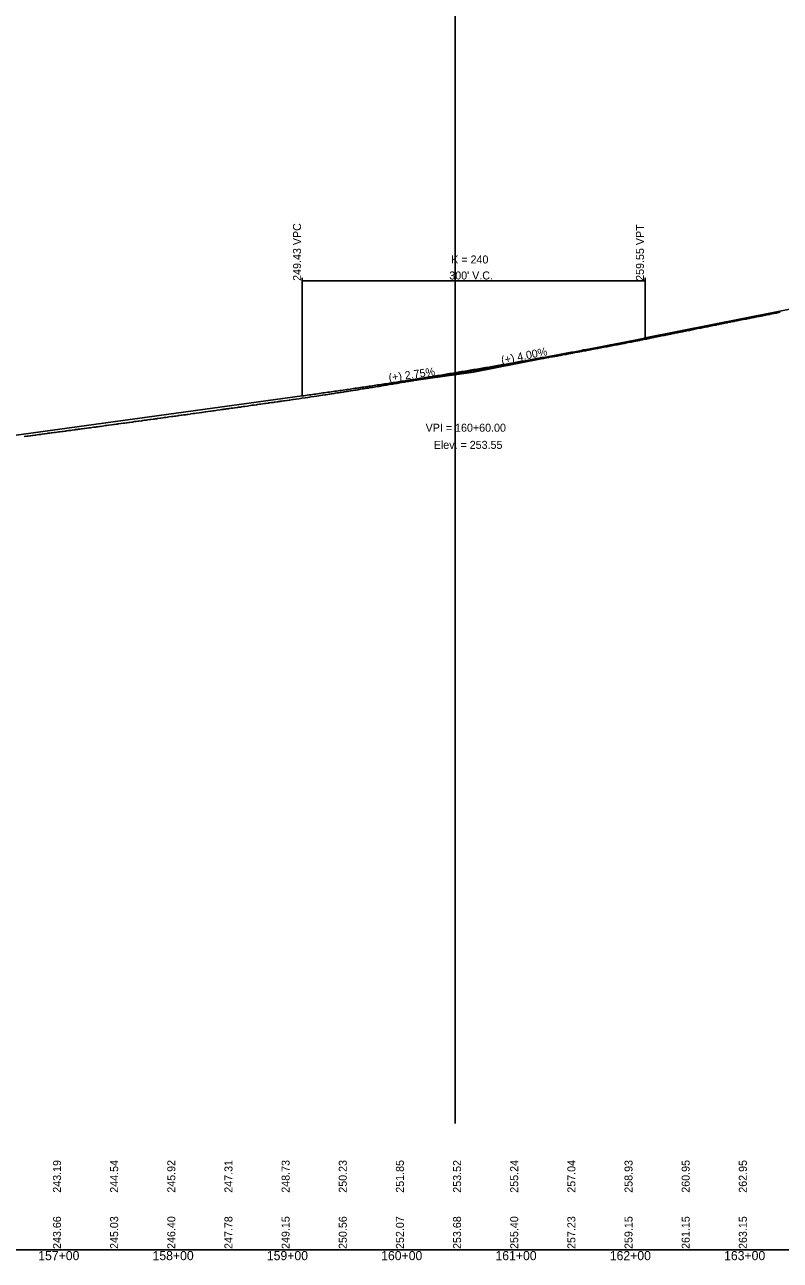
# Model space of a CAD drawing. Extents: x 1838386 to 1955906, y 719739 to 834437.
# Drawn here: x 1893030 to 1893691, y 825624 to 826705 of the extents above; entities that cross this region are included whole.
import ezdxf

# ---------------------------------------------------------------- set-up
doc = ezdxf.new("R2010")
doc.units = 0
for name, color, linetype in [('RD_DDB_GradeTX', 7, 'Continuous'), ('RD_DDB_Profile_EX', 7, 'Continuous'), ('RD_DDB_Profile_Lbl', 7, 'Continuous'), ('RD_DDB_Profile_PR', 7, 'Continuous'), ('RD_DDB_StaTX', 7, 'Continuous'), ('RD_DDB_StripGrade', 7, 'Continuous'), ('RD_DDB_VCLbl', 7, 'Continuous'), ('RD_GPK_Profile_Cell', 7, 'Continuous'), ('RD_Sketch1', 7, 'Continuous')]:
    doc.layers.add(name, color=color, linetype=linetype)

msp = doc.modelspace()

# ---------------------------------------------------------------- linework, layer by layer
at = {"layer": 'RD_DDB_GradeTX'}
for p in [(1893501.5, 826416.6), (1893343.8, 826390)]:
    msp.add_line(p, (1893423.1, 826400.9), dxfattribs=at)
at = {"layer": 'RD_DDB_Profile_EX'}
for points in [[(1893597.4, 826434.7), (1893598.2, 826434.9), (1893598.9, 826435), (1893600.1, 826435.3), (1893600.5, 826435.4), (1893601.3, 826435.5), (1893603.2, 826435.9), (1893604.1, 826436.1), (1893605.8, 826436.4), (1893606.6, 826436.6), (1893608, 826436.8), (1893608.5, 826436.9), (1893609.5, 826437.1), (1893611.1, 826437.5), (1893611.9, 826437.6), (1893613.7, 826438), (1893614.4, 826438.1), (1893616.4, 826438.5), (1893617.8, 826438.8), (1893619, 826439.1), (1893622, 826439.6), (1893623.8, 826440), (1893624.3, 826440.1), (1893625.5, 826440.3), (1893627, 826440.6), (1893627.7, 826440.8), (1893629.7, 826441.2), (1893631.6, 826441.6), (1893632.3, 826441.7), (1893633.6, 826442), (1893634.9, 826442.2), (1893635.5, 826442.3), (1893637.5, 826442.8), (1893640.2, 826443.3), (1893641.5, 826443.5), (1893642.8, 826443.8), (1893645.1, 826444.3), (1893645.5, 826444.4), (1893647.4, 826444.7), (1893648.1, 826444.9), (1893649.7, 826445.2), (1893650.8, 826445.4), (1893651.3, 826445.5), (1893652.9, 826445.9), (1893653.6, 826446), (1893656.1, 826446.5), (1893657.2, 826446.7), (1893658.7, 826447), (1893660.5, 826447.4), (1893661.4, 826447.5), (1893663.1, 826447.9), (1893664, 826448), (1893665.8, 826448.4), (1893666.6, 826448.6), (1893667, 826448.7), (1893668.3, 826448.9), (1893669.2, 826449.1), (1893669.7, 826449.2), (1893671.9, 826449.6), (1893672.9, 826449.8), (1893674.5, 826450.1), (1893676, 826450.4), (1893677.2, 826450.6), (1893678.8, 826451), (1893679.8, 826451.2), (1893681.9, 826451.6), (1893682.5, 826451.7), (1893683.6, 826451.9), (1893684.7, 826452.2), (1893685.1, 826452.2), (1893685.9, 826452.4), (1893687.8, 826452.7), (1893689.9, 826453.2), (1893690.7, 826453.4), (1893691.4, 826453.5)], [(1893464.6, 826409.6), (1893465.8, 826409.8), (1893466.3, 826409.9), (1893468.5, 826410.3), (1893471, 826410.7), (1893472.2, 826410.9), (1893473.7, 826411.2), (1893475.7, 826411.5), (1893476.3, 826411.7), (1893476.7, 826411.7), (1893479, 826412.1), (1893480.1, 826412.3), (1893481.6, 826412.6), (1893483.4, 826412.9), (1893484.3, 826413), (1893486, 826413.4), (1893486.9, 826413.5), (1893488.7, 826413.9), (1893489.5, 826414), (1893489.9, 826414.1), (1893491.1, 826414.3), (1893492.2, 826414.5), (1893493.9, 826414.8), (1893494.8, 826415), (1893495.9, 826415.1), (1893497.5, 826415.5), (1893497.8, 826415.5), (1893498.8, 826415.7), (1893499.8, 826415.9), (1893500.1, 826415.9), (1893500.8, 826416.1), (1893502.8, 826416.4), (1893503.7, 826416.6), (1893505.4, 826416.9), (1893506.5, 826417.1), (1893508, 826417.4), (1893509.6, 826417.7), (1893510.7, 826417.9), (1893511.6, 826418.1), (1893513.6, 826418.4), (1893514.3, 826418.6), (1893516, 826418.9), (1893517.5, 826419.1), (1893518.6, 826419.3), (1893520.9, 826419.8), (1893521.4, 826419.8), (1893521.9, 826419.9), (1893523.9, 826420.3), (1893525.4, 826420.6), (1893526.5, 826420.8), (1893529.6, 826421.4), (1893531.3, 826421.7), (1893531.8, 826421.8), (1893533, 826422), (1893534.5, 826422.3), (1893535.2, 826422.5), (1893537.1, 826422.9), (1893537.4, 826422.9), (1893539.8, 826423.3), (1893541.1, 826423.5), (1893542.4, 826423.8), (1893545.1, 826424.3), (1893547.7, 826424.8), (1893549, 826425), (1893550.3, 826425.3), (1893553, 826425.8), (1893554.9, 826426.1), (1893555.6, 826426.3), (1893557.1, 826426.6), (1893558.3, 826426.9), (1893560.4, 826427.2), (1893560.9, 826427.3), (1893562.8, 826427.7), (1893563.5, 826427.9), (1893565.1, 826428.2), (1893566.2, 826428.4), (1893566.7, 826428.5), (1893568.2, 826428.8), (1893568.8, 826428.9), (1893570.6, 826429.3), (1893571.5, 826429.5), (1893572.6, 826429.8), (1893574.1, 826430), (1893575.9, 826430.4), (1893576.8, 826430.6), (1893577.2, 826430.7), (1893579.4, 826431.1), (1893580.5, 826431.3), (1893582, 826431.6), (1893583.5, 826431.9), (1893584.7, 826432.2), (1893586.4, 826432.5), (1893587.3, 826432.7), (1893589.3, 826433.1), (1893590, 826433.2), (1893590.3, 826433.3), (1893591.3, 826433.5), (1893592.6, 826433.7), (1893594.2, 826434.1), (1893595.3, 826434.3), (1893597.4, 826434.7)], [(1893329.4, 826386.9), (1893330.5, 826387), (1893330.9, 826387.1), (1893331.8, 826387.3), (1893333.6, 826387.5), (1893334.5, 826387.7), (1893336.2, 826388), (1893337.1, 826388.1), (1893338.9, 826388.4), (1893340.4, 826388.6), (1893341.5, 826388.8), (1893343.8, 826389.2), (1893344.3, 826389.3), (1893344.8, 826389.4), (1893346.8, 826389.7), (1893348.3, 826389.9), (1893349.4, 826390.1), (1893352.5, 826390.6), (1893354.7, 826391), (1893356.1, 826391.2), (1893357.4, 826391.4), (1893360.1, 826391.9), (1893362, 826392.2), (1893362.7, 826392.3), (1893363.9, 826392.5), (1893365.3, 826392.7), (1893366, 826392.9), (1893368, 826393.2), (1893369.9, 826393.5), (1893370.6, 826393.6), (1893372, 826393.9), (1893373.2, 826394.1), (1893373.8, 826394.2), (1893375.9, 826394.6), (1893377.8, 826394.9), (1893378.5, 826395), (1893380.1, 826395.3), (1893381.2, 826395.4), (1893381.7, 826395.5), (1893383.3, 826395.8), (1893384, 826395.9), (1893386.5, 826396.3), (1893387.6, 826396.5), (1893389.1, 826396.8), (1893391, 826397.1), (1893391.7, 826397.2), (1893392.1, 826397.3), (1893394.4, 826397.7), (1893395.5, 826397.9), (1893397, 826398.1), (1893398.7, 826398.4), (1893399.7, 826398.5), (1893401.4, 826398.8), (1893402.3, 826398.9), (1893404.1, 826399.2), (1893404.9, 826399.4), (1893405.3, 826399.4), (1893406.4, 826399.6), (1893407.6, 826399.8), (1893409.3, 826400.1), (1893410.2, 826400.2), (1893412.2, 826400.6), (1893413.2, 826400.7), (1893414.1, 826400.9), (1893415.5, 826401.1), (1893417.1, 826401.4), (1893418.2, 826401.6), (1893420.4, 826402), (1893421.1, 826402.1), (1893421.8, 826402.2), (1893423, 826402.4), (1893423.4, 826402.5), (1893424.3, 826402.6), (1893426.1, 826402.9), (1893427, 826403.1), (1893428.7, 826403.4), (1893429.5, 826403.5), (1893430.9, 826403.7), (1893431.4, 826403.8), (1893432.4, 826404), (1893434, 826404.3), (1893434.8, 826404.4), (1893436.7, 826404.7), (1893437.2, 826404.8), (1893439.3, 826405.2), (1893440.8, 826405.4), (1893442, 826405.7), (1893444.9, 826406.2), (1893447.2, 826406.6), (1893448.6, 826406.8), (1893449.9, 826407), (1893452.5, 826407.5), (1893454.5, 826407.8), (1893455.2, 826407.9), (1893456.5, 826408.2), (1893457.8, 826408.4), (1893458.5, 826408.5), (1893460.5, 826408.9), (1893462.4, 826409.2), (1893463.1, 826409.3), (1893464.6, 826409.6)], [(1893206.7, 826368.8), (1893208.6, 826369), (1893209.3, 826369.2), (1893211, 826369.4), (1893212, 826369.5), (1893212.5, 826369.6), (1893213.9, 826369.8), (1893214.6, 826369.9), (1893216.4, 826370.1), (1893217.3, 826370.3), (1893219.1, 826370.5), (1893219.9, 826370.7), (1893220.4, 826370.7), (1893221.6, 826370.9), (1893222.6, 826371), (1893223, 826371.1), (1893225.2, 826371.4), (1893226.3, 826371.5), (1893227.9, 826371.8), (1893229.3, 826372), (1893230.2, 826372.1), (1893230.5, 826372.1), (1893231.2, 826372.2), (1893233.1, 826372.5), (1893234.1, 826372.7), (1893235.8, 826372.9), (1893236.1, 826372.9), (1893237, 826373.1), (1893238.4, 826373.3), (1893240, 826373.5), (1893241.1, 826373.6), (1893243.2, 826373.9), (1893244, 826374.1), (1893244.7, 826374.2), (1893246.4, 826374.4), (1893247.9, 826374.6), (1893249, 826374.7), (1893251.3, 826375.1), (1893251.8, 826375.1), (1893252.4, 826375.2), (1893253.8, 826375.4), (1893254.3, 826375.5), (1893255.2, 826375.6), (1893256.9, 826375.9), (1893257.7, 826376), (1893259.6, 826376.3), (1893260.1, 826376.3), (1893261.7, 826376.5), (1893262.2, 826376.6), (1893263.4, 826376.8), (1893264.9, 826377), (1893265.6, 826377.1), (1893267.5, 826377.4), (1893267.8, 826377.4), (1893270.2, 826377.8), (1893271.5, 826378), (1893272.8, 826378.2), (1893275.6, 826378.6), (1893278.1, 826378.9), (1893279.4, 826379.1), (1893280.7, 826379.3), (1893283.5, 826379.7), (1893286, 826380.1), (1893287.3, 826380.3), (1893288.6, 826380.5), (1893289.2, 826380.6), (1893290.9, 826380.8), (1893291.3, 826380.9), (1893293.2, 826381.2), (1893293.9, 826381.3), (1893295.5, 826381.5), (1893296.6, 826381.7), (1893297.1, 826381.8), (1893298.6, 826382), (1893299.2, 826382.1), (1893301, 826382.4), (1893301.9, 826382.5), (1893303.6, 826382.8), (1893304.5, 826382.9), (1893305, 826383), (1893306.3, 826383.2), (1893307.2, 826383.3), (1893308.9, 826383.6), (1893309.8, 826383.8), (1893311.7, 826384.1), (1893312.5, 826384.2), (1893312.8, 826384.2), (1893314, 826384.4), (1893315.1, 826384.6), (1893315.6, 826384.7), (1893317.7, 826385), (1893318.8, 826385.2), (1893320.4, 826385.4), (1893321.7, 826385.6), (1893322.7, 826385.8), (1893323, 826385.8), (1893323.7, 826386), (1893325.7, 826386.3), (1893326.6, 826386.4), (1893328.3, 826386.7), (1893329.4, 826386.9)], [(1893077.2, 826351), (1893078.7, 826351.2), (1893079.8, 826351.3), (1893080.7, 826351.5), (1893082.5, 826351.7), (1893083, 826351.8), (1893084.6, 826352), (1893085.1, 826352), (1893086.6, 826352.2), (1893087.8, 826352.4), (1893090.6, 826352.8), (1893092.5, 826353), (1893093, 826353.1), (1893094.3, 826353.3), (1893095.7, 826353.5), (1893096.4, 826353.6), (1893098.5, 826353.8), (1893101, 826354.2), (1893102.3, 826354.3), (1893103.6, 826354.5), (1893106.3, 826354.9), (1893108.2, 826355.1), (1893108.9, 826355.2), (1893110.4, 826355.5), (1893111.6, 826355.6), (1893112.1, 826355.7), (1893114.4, 826356), (1893116.8, 826356.3), (1893118, 826356.5), (1893119.5, 826356.7), (1893120, 826356.8), (1893121.5, 826357), (1893122.1, 826357.1), (1893123.9, 826357.3), (1893124.8, 826357.4), (1893126.5, 826357.7), (1893127.4, 826357.8), (1893127.9, 826357.9), (1893129.2, 826358.1), (1893130.1, 826358.2), (1893130.5, 826358.2), (1893132.7, 826358.5), (1893133.8, 826358.7), (1893135.3, 826358.9), (1893135.8, 826359), (1893136.9, 826359.1), (1893138, 826359.3), (1893139.7, 826359.5), (1893140.6, 826359.6), (1893142.6, 826359.9), (1893143.3, 826360), (1893143.6, 826360), (1893144.6, 826360.2), (1893145.6, 826360.3), (1893145.9, 826360.3), (1893146.6, 826360.4), (1893148.6, 826360.7), (1893149.5, 826360.8), (1893151.2, 826361.1), (1893152.3, 826361.2), (1893153.9, 826361.4), (1893155.4, 826361.6), (1893156.5, 826361.8), (1893158.7, 826362.1), (1893159.3, 826362.2), (1893160, 826362.3), (1893161.3, 826362.4), (1893161.8, 826362.5), (1893162.7, 826362.6), (1893164.4, 826362.9), (1893165.3, 826363), (1893167.1, 826363.3), (1893167.7, 826363.4), (1893169.2, 826363.6), (1893169.7, 826363.6), (1893171.2, 826363.8), (1893172.4, 826364), (1893173.1, 826364.1), (1893175.1, 826364.4), (1893175.5, 826364.5), (1893177.6, 826364.7), (1893179, 826364.9), (1893180.3, 826365.1), (1893183, 826365.5), (1893185, 826365.7), (1893185.6, 826365.8), (1893186.8, 826366), (1893188.2, 826366.2), (1893188.9, 826366.3), (1893190.8, 826366.6), (1893192.8, 826366.8), (1893193.5, 826366.9), (1893194.8, 826367.1), (1893196.1, 826367.3), (1893198.9, 826367.7), (1893201.4, 826368), (1893202.6, 826368.2), (1893204.1, 826368.4), (1893204.6, 826368.5), (1893206.2, 826368.7), (1893206.7, 826368.8)], [(1893029.9, 826344.7), (1893032.3, 826345), (1893033.4, 826345.1), (1893034.9, 826345.3), (1893035.4, 826345.4), (1893036.8, 826345.6), (1893037.6, 826345.7), (1893039.3, 826345.9), (1893040.2, 826346), (1893041.3, 826346.2), (1893042.8, 826346.4), (1893044.4, 826346.6), (1893045.5, 826346.8), (1893047.2, 826347), (1893048.1, 826347.1), (1893050, 826347.4), (1893050.8, 826347.5), (1893051.1, 826347.5), (1893052.2, 826347.7), (1893053.4, 826347.8), (1893054, 826347.9), (1893056.1, 826348.2), (1893057, 826348.3), (1893058.7, 826348.5), (1893059.9, 826348.7), (1893061.3, 826348.9), (1893062.9, 826349.1), (1893064, 826349.2), (1893066.1, 826349.5), (1893066.6, 826349.6), (1893067.5, 826349.7), (1893068.8, 826349.9), (1893069.3, 826349.9), (1893070.8, 826350.1), (1893071.9, 826350.3), (1893074.2, 826350.6), (1893074.7, 826350.7), (1893075.3, 826350.7), (1893076.7, 826350.9), (1893077.2, 826351)]]:
    msp.add_lwpolyline(points, dxfattribs=at)
at = {"layer": 'RD_DDB_Profile_PR'}
for p, q in [((1893573.1, 826430.9), (1894063.1, 826528.9)), ((1892213.1, 826234.6), (1893273.1, 826380.2))]:
    msp.add_line(p, q, dxfattribs=at)
msp.add_spline([(1893273.1, 826380.2), (1893279.1, 826381.1), (1893285.1, 826381.9), (1893291.1, 826382.8), (1893297.1, 826383.6), (1893303.1, 826384.5), (1893309.1, 826385.3), (1893315.1, 826386.2), (1893321.1, 826387.1), (1893327.1, 826388), (1893333.1, 826388.9), (1893339.1, 826389.8), (1893345.1, 826390.7), (1893351.1, 826391.6), (1893357.1, 826392.5), (1893363.1, 826393.5), (1893369.1, 826394.4), (1893375.1, 826395.4), (1893381.1, 826396.3), (1893387.1, 826397.3), (1893393.1, 826398.2), (1893399.1, 826399.2), (1893405.1, 826400.2), (1893411.1, 826401.2), (1893417.1, 826402.2), (1893423.1, 826403.2), (1893429.1, 826404.2), (1893435.1, 826405.2), (1893441.1, 826406.3), (1893447.1, 826407.3), (1893453.1, 826408.4), (1893459.1, 826409.4), (1893465.1, 826410.5), (1893471.1, 826411.5), (1893477.1, 826412.6), (1893483.1, 826413.7), (1893489.1, 826414.8), (1893495.1, 826415.9), (1893501.1, 826417), (1893507.1, 826418.1), (1893513.1, 826419.2), (1893519.1, 826420.4), (1893525.1, 826421.5), (1893531.1, 826422.6), (1893537.1, 826423.8), (1893543.1, 826425), (1893549.1, 826426.1), (1893555.1, 826427.3), (1893561.1, 826428.5), (1893567.1, 826429.7), (1893573.1, 826430.9)], degree=3, dxfattribs=at)
at = {"layer": 'RD_DDB_VCLbl'}
for p, q in [((1893273.1, 826483.4), (1893273.1, 826380.2)), ((1893273.1, 826480.9), (1893573.1, 826480.9)), ((1893573.1, 826483.4), (1893573.1, 826430.9))]:
    msp.add_line(p, q, dxfattribs=at)
at = {"layer": 'RD_GPK_Profile_Cell'}
msp.add_line((1878363.1, 825633.1), (1904963.1, 825633.1), dxfattribs=at)
at = {"layer": 'RD_Sketch1'}
msp.add_line((1893406.8, 825743.6), (1893406.8, 827268.6), dxfattribs=at)

# ---------------------------------------------------------------- texts
at = {"layer": 'RD_DDB_GradeTX'}
for s, rotation, p in [('(+) 4.00%', 11.3099, (1893447.9, 826407.9)), ('(+) 2.75%', 7.825, (1893349.2, 826392.7))]:
    msp.add_text(s, height=7, rotation=rotation, dxfattribs=at).set_placement(p)
at = {"layer": 'RD_DDB_Profile_Lbl'}
for s, p in [('VPI = 160+60.00', (1893381.1, 826348.9)), ('Elev. = 253.55', (1893388.2, 826333.9))]:
    msp.add_text(s, height=7, dxfattribs=at).set_placement(p)
at = {"layer": 'RD_DDB_StaTX'}
for s, p in [('157+00', (1893042.2, 825624.1)), ('158+00', (1893142.2, 825624.1)), ('159+00', (1893242.2, 825624.1)), ('160+00', (1893342.2, 825624.1)), ('161+00', (1893442.2, 825624.1)), ('162+00', (1893542.2, 825624.1)), ('163+00', (1893642.2, 825624.1))]:
    msp.add_text(s, height=8, dxfattribs=at).set_placement(p)
at = {"layer": 'RD_DDB_StripGrade'}
for s, p in [('249.43 VPC', (1893272.1, 826480.9)), ('259.55 VPT', (1893572.1, 826480.9)), ('243.19', (1893062.1, 825683.1)), ('244.54', (1893112.1, 825683.1)), ('245.92', (1893162.1, 825683.1)), ('247.31', (1893212.1, 825683.1)), ('248.73', (1893262.1, 825683.1)), ('250.23', (1893312.1, 825683.1)), ('251.85', (1893362.1, 825683.1)), ('253.52', (1893412.1, 825683.1)), ('255.24', (1893462.1, 825683.1)), ('257.04', (1893512.1, 825683.1)), ('258.93', (1893562.1, 825683.1)), ('260.95', (1893612.1, 825683.1)), ('262.95', (1893662.1, 825683.1)), ('243.66', (1893062.1, 825633.9)), ('245.03', (1893112.1, 825633.9)), ('246.40', (1893162.1, 825633.9)), ('247.78', (1893212.1, 825633.9)), ('249.15', (1893262.1, 825633.9)), ('250.56', (1893312.1, 825633.9)), ('252.07', (1893362.1, 825633.9)), ('253.68', (1893412.1, 825633.9)), ('255.40', (1893462.1, 825633.9)), ('257.23', (1893512.1, 825633.9)), ('259.15', (1893562.1, 825633.9)), ('261.15', (1893612.1, 825633.9)), ('263.15', (1893662.1, 825633.9))]:
    msp.add_text(s, height=7, rotation=90, dxfattribs=at).set_placement(p)
at = {"layer": 'RD_DDB_VCLbl'}
for s, p in [('K = 240', (1893403.5, 826496.1)), ("300' V.C.", (1893401.8, 826482.1))]:
    msp.add_text(s, height=7, dxfattribs=at).set_placement(p)

doc.saveas('drawing.dxf')
